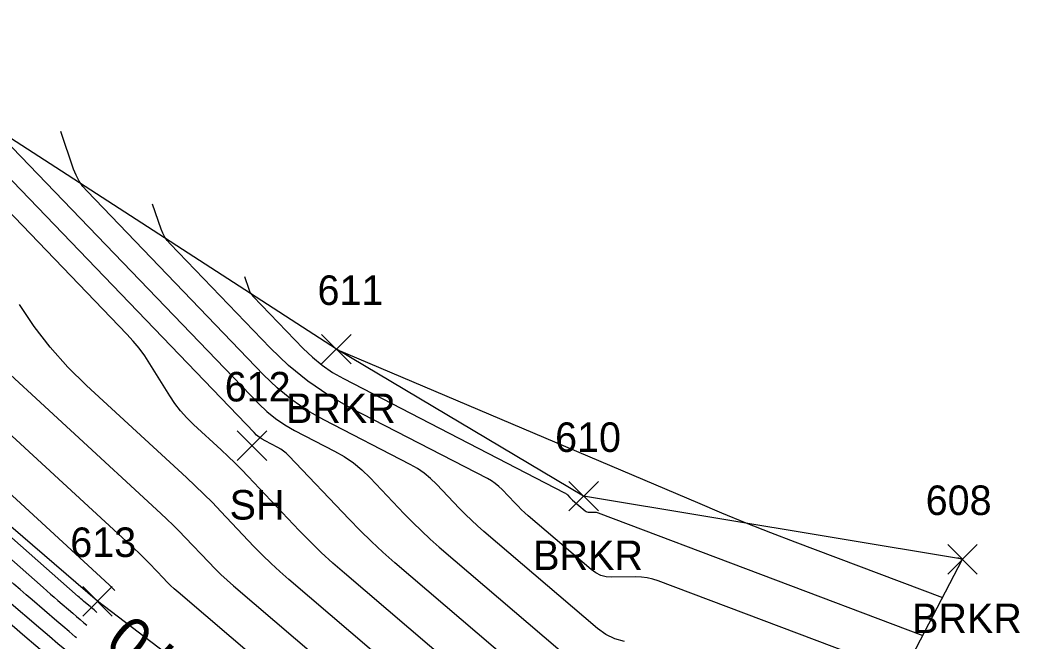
# Model space of a CAD drawing. Extents: x 1650836 to 1652450, y 332578 to 333908.
# Drawn here: x 1652369.3 to 1652437, y 332704.6 to 332746.7 of the extents above; entities that cross this region are included whole.
import ezdxf

# ---------------------------------------------------------------- set-up
doc = ezdxf.new("R2010")
doc.units = 0
for name, color, linetype in [('L_A', 7, 'Continuous'), ('L_I', 7, 'Continuous'), ('L_TIC', 7, 'Continuous'), ('LAWE', 7, 'Continuous'), ('LELB', 7, 'Continuous'), ('LSOGCMA', 7, 'Continuous'), ('LSOGCMA_T', 7, 'Continuous'), ('LSOGCMI', 7, 'Continuous'), ('LSOGP', 7, 'Continuous')]:
    doc.layers.add(name, color=color, linetype=linetype)

msp = doc.modelspace()

# ---------------------------------------------------------------- linework, layer by layer
at = {"layer": 'L_TIC'}
for points in [[(1652389.75, 332723.392), (1652391.75, 332725.392)], [(1652391.75, 332723.392), (1652389.75, 332725.392)], [(1652384.035, 332716.854), (1652386.035, 332718.854)], [(1652386.035, 332716.854), (1652384.035, 332718.854)], [(1652406.488, 332713.435), (1652408.488, 332715.435)], [(1652408.488, 332713.435), (1652406.488, 332715.435)], [(1652432.14, 332709.163), (1652434.14, 332711.163)], [(1652434.14, 332709.163), (1652432.14, 332711.163)], [(1652373.578, 332706.318), (1652375.578, 332708.318)], [(1652375.578, 332706.318), (1652373.578, 332708.318)]]:
    msp.add_lwpolyline(points, dxfattribs=at)
at = {"layer": 'LAWE'}
msp.add_lwpolyline([(1652433.14, 332710.163), (1652407.488, 332714.435), (1652390.75, 332724.392), (1652340.004, 332757.28), (1652322.392, 332778.396), (1652286.244, 332816.269), (1652269.381, 332827.622)], dxfattribs=at)
at = {"layer": 'LELB'}
msp.add_lwpolyline([(1652415.318, 332676.268), (1652374.578, 332707.318), (1652335.114, 332741.334), (1652308.938, 332758.195), (1652273.674, 332777.021), (1652240.738, 332796.253), (1652212.676, 332810.498), (1652191.609, 332828.678)], dxfattribs=at)
at = {"layer": 'LSOGCMA'}
for points in [[(1652374.543, 332706.561), (1652374.345, 332706.728), (1652374.255, 332706.803), (1652374.166, 332706.879), (1652374.077, 332706.955), (1652373.988, 332707.032), (1652373.632, 332707.337), (1652373.543, 332707.413), (1652373.454, 332707.49), (1652373.366, 332707.567), (1652373.278, 332707.645), (1652337.731, 332739.068)], [(1652384.526, 332729.309), (1652384.816, 332728.459), (1652384.871, 332728.321), (1652384.94, 332728.192), (1652385.023, 332728.071), (1652385.12, 332727.959), (1652388.504, 332724.438), (1652389.124, 332723.843), (1652389.786, 332723.305), (1652390.49, 332722.824), (1652391.236, 332722.4), (1652406.204, 332714.671), (1652406.257, 332714.641), (1652406.308, 332714.606), (1652406.355, 332714.567), (1652406.399, 332714.524), (1652406.569, 332714.345), (1652406.613, 332714.301), (1652406.657, 332714.257), (1652406.702, 332714.215), (1652406.749, 332714.175), (1652407.591, 332713.454), (1652407.653, 332713.41), (1652407.72, 332713.378), (1652407.791, 332713.359), (1652407.868, 332713.354), (1652408.182, 332713.357), (1652408.26, 332713.354), (1652408.337, 332713.345), (1652408.412, 332713.327), (1652408.486, 332713.303), (1652430.453, 332705.008)]]:
    msp.add_lwpolyline(points, dxfattribs=at)
at = {"layer": 'LSOGCMI'}
for points in [[(1652416.288, 332678.096), (1652415.281, 332678.085), (1652415.119, 332678.097), (1652414.966, 332678.137), (1652414.824, 332678.204), (1652414.691, 332678.299), (1652380.036, 332707.938), (1652379.778, 332708.165), (1652379.526, 332708.398), (1652379.28, 332708.638), (1652379.04, 332708.884), (1652378.093, 332709.883), (1652377.854, 332710.131), (1652377.611, 332710.374), (1652377.364, 332710.613), (1652377.113, 332710.848), (1652358.15, 332728.311), (1652355.808, 332730.618), (1652353.637, 332733.068), (1652351.639, 332735.66), (1652349.813, 332738.394), (1652339.67, 332754.75)], [(1652373.156, 332704.846), (1652373.072, 332704.917), (1652372.655, 332705.271), (1652372.238, 332705.626), (1652371.822, 332705.982), (1652370.161, 332707.408), (1652369.747, 332707.765), (1652369.333, 332708.124), (1652368.921, 332708.484), (1652368.511, 332708.846), (1652334.716, 332738.719), (1652334.474, 332738.934), (1652334.232, 332739.15), (1652333.99, 332739.366), (1652333.749, 332739.583), (1652332.786, 332740.451), (1652332.544, 332740.668), (1652332.303, 332740.884), (1652332.061, 332741.1), (1652331.818, 332741.315), (1652324.557, 332747.722)], [(1652337.943, 332747.368), (1652338.557, 332746.324), (1652342.577, 332739.841), (1652343.504, 332738.453), (1652344.519, 332737.137), (1652345.62, 332735.894), (1652346.81, 332734.722), (1652375.37, 332708.421), (1652375.449, 332708.348), (1652375.526, 332708.273), (1652375.602, 332708.197), (1652375.677, 332708.12), (1652375.745, 332708.048)], [(1652350.779, 332747.058), (1652359.114, 332733.619), (1652360.755, 332731.161), (1652362.552, 332728.83), (1652364.503, 332726.628), (1652366.609, 332724.553), (1652378.856, 332713.275), (1652379.279, 332712.879), (1652379.696, 332712.475), (1652380.106, 332712.064), (1652380.509, 332711.646), (1652382.107, 332709.961), (1652382.512, 332709.546), (1652382.927, 332709.141), (1652383.352, 332708.747), (1652383.788, 332708.364), (1652413.167, 332683.238), (1652413.621, 332682.912), (1652414.111, 332682.68), (1652414.634, 332682.544), (1652415.192, 332682.503), (1652418.645, 332682.54)], [(1652410.119, 332693.116), (1652391.293, 332709.217), (1652390.501, 332709.911), (1652389.729, 332710.626), (1652388.976, 332711.361), (1652388.241, 332712.115), (1652384.768, 332715.777), (1652384.326, 332716.236), (1652383.876, 332716.687), (1652383.419, 332717.13), (1652382.954, 332717.566), (1652381.079, 332719.292), (1652380.627, 332719.738), (1652380.208, 332720.211), (1652379.822, 332720.711), (1652379.469, 332721.239), (1652378.123, 332723.41), (1652377.773, 332723.942), (1652377.397, 332724.453), (1652376.995, 332724.944), (1652376.566, 332725.415), (1652356.994, 332745.781)], [(1652409.265, 332697.481), (1652394.708, 332709.931), (1652393.906, 332710.635), (1652393.122, 332711.36), (1652392.358, 332712.106), (1652391.613, 332712.871), (1652387.527, 332717.179), (1652387.358, 332717.344), (1652387.176, 332717.493), (1652386.983, 332717.626), (1652386.777, 332717.743), (1652385.932, 332718.179), (1652385.727, 332718.296), (1652385.533, 332718.429), (1652385.35, 332718.577), (1652385.18, 332718.74), (1652362.619, 332742.217)], [(1652334.919, 332740.047), (1652370.895, 332708.245), (1652371.144, 332708.026), (1652371.394, 332707.807), (1652371.645, 332707.589), (1652371.897, 332707.372), (1652372.905, 332706.507), (1652373.157, 332706.291), (1652373.41, 332706.075), (1652373.664, 332705.86), (1652373.849, 332705.704)], [(1652410.259, 332704.601), (1652409.606, 332704.772), (1652408.995, 332705.06), (1652408.428, 332705.468), (1652400.729, 332712.053), (1652400.304, 332712.425), (1652399.89, 332712.809), (1652399.485, 332713.203), (1652399.091, 332713.608), (1652397.535, 332715.249), (1652397.132, 332715.64), (1652396.7, 332715.994), (1652396.241, 332716.31), (1652395.752, 332716.588), (1652389.893, 332719.613), (1652388.781, 332720.246), (1652387.731, 332720.964), (1652386.745, 332721.765), (1652385.821, 332722.651), (1652373.87, 332735.088), (1652373.579, 332735.424), (1652373.331, 332735.786), (1652373.124, 332736.173), (1652372.958, 332736.585), (1652372.089, 332739.134)], [(1652368.244, 332738.652), (1652385.5, 332720.696), (1652386.048, 332720.171), (1652386.632, 332719.696), (1652387.254, 332719.271), (1652387.913, 332718.896), (1652390.623, 332717.497), (1652391.282, 332717.121), (1652391.902, 332716.695), (1652392.484, 332716.218), (1652393.028, 332715.69), (1652395.352, 332713.24), (1652395.922, 332712.654), (1652396.506, 332712.085), (1652397.105, 332711.53), (1652397.718, 332710.992), (1652408.846, 332701.474)], [(1652429.114, 332702.44), (1652412.546, 332708.696), (1652412.171, 332708.819), (1652411.788, 332708.905), (1652411.4, 332708.955), (1652411.005, 332708.969), (1652409.412, 332708.952), (1652409.025, 332708.98), (1652408.663, 332709.075), (1652408.324, 332709.235), (1652408.01, 332709.461), (1652403.739, 332713.114), (1652403.503, 332713.32), (1652403.273, 332713.533), (1652403.049, 332713.752), (1652402.83, 332713.976), (1652401.967, 332714.887), (1652401.743, 332715.104), (1652401.504, 332715.3), (1652401.249, 332715.475), (1652400.978, 332715.629), (1652391.722, 332720.409), (1652390.23, 332721.258), (1652388.822, 332722.22), (1652387.499, 332723.295), (1652386.26, 332724.484), (1652379.495, 332731.524), (1652379.301, 332731.748), (1652379.135, 332731.989), (1652378.997, 332732.247), (1652378.887, 332732.522), (1652378.308, 332734.222)], [(1652421.002, 332686.985), (1652415.103, 332686.92), (1652414.15, 332686.991), (1652413.255, 332687.224), (1652412.419, 332687.619), (1652411.643, 332688.177), (1652387.541, 332708.79), (1652386.927, 332709.329), (1652386.328, 332709.883), (1652385.744, 332710.453), (1652385.174, 332711.038), (1652382.925, 332713.41), (1652382.358, 332713.998), (1652381.781, 332714.576), (1652381.195, 332715.144), (1652380.599, 332715.702), (1652373.844, 332721.923), (1652372.565, 332723.183), (1652371.38, 332724.52), (1652370.289, 332725.936), (1652369.292, 332727.429)], [(1652390.745, 332724.396), (1652390.745, 332724.395), (1652390.75, 332724.391), (1652390.766, 332724.382), (1652390.773, 332724.379), (1652415.196, 332713.998), (1652416.837, 332713.311), (1652418.485, 332712.64), (1652420.14, 332711.986), (1652421.801, 332711.349), (1652431.791, 332707.576)], [(1652433.13, 332710.144), (1652433.057, 332710.172), (1652433.045, 332710.176), (1652433.033, 332710.181), (1652433.021, 332710.186), (1652433.009, 332710.191), (1652432.832, 332710.266)], [(1652411.632, 332670.334), (1652396.937, 332682.133), (1652394.494, 332684.106), (1652392.062, 332686.094), (1652389.642, 332688.095), (1652387.234, 332690.111), (1652372.635, 332702.401), (1652371.889, 332703.031), (1652371.143, 332703.663), (1652370.399, 332704.297), (1652369.657, 332704.933), (1652366.691, 332707.479)], [(1652368.426, 332707.444), (1652370.74, 332705.458), (1652371.319, 332704.962), (1652371.899, 332704.467), (1652372.48, 332703.974), (1652373.063, 332703.483), (1652384.122, 332694.172), (1652386.165, 332692.462), (1652388.217, 332690.765), (1652390.279, 332689.079), (1652392.351, 332687.406), (1652412.291, 332671.396)]]:
    msp.add_lwpolyline(points, dxfattribs=at)
at = {"layer": 'LSOGP'}
msp.add_lwpolyline([(1652279.734, 332615.362), (1652315.79, 332612.523), (1652339.409, 332598.399), (1652346.545, 332595.098), (1652361.354, 332588.241), (1652369.183, 332583.057), (1652370.294, 332595.861), (1652377.083, 332609.462), (1652382.141, 332616.979), (1652386.916, 332625.064), (1652388.914, 332629.021), (1652395.364, 332640.33), (1652402.111, 332652.828), (1652402.772, 332654.006), (1652404.073, 332656.539), (1652408.76, 332665.713), (1652415.318, 332676.268), (1652424.287, 332693.179), (1652433.14, 332710.163), (1652407.488, 332714.435), (1652390.75, 332724.392), (1652340.004, 332757.28), (1652322.392, 332778.396), (1652286.244, 332816.269)], dxfattribs=at)

# ---------------------------------------------------------------- texts
at = {"layer": 'L_A'}
for s, p in [('BRKR', (1652387.34, 332719.392)), ('SH', (1652383.523, 332712.854)), ('BRKR', (1652404.079, 332709.435)), ('BRKR', (1652429.73, 332705.163))]:
    msp.add_text(s, height=2, dxfattribs=at).set_placement(p)
at = {"layer": 'L_I'}
for s, p in [('611', (1652389.474, 332727.392)), ('612', (1652383.192, 332720.854)), ('610', (1652405.559, 332717.435)), ('608', (1652430.651, 332713.163)), ('613', (1652372.736, 332710.318))]:
    msp.add_text(s, height=2, dxfattribs=at).set_placement(p)
at = {"layer": 'LSOGCMA_T'}
msp.add_text('770', height=3, rotation=141.04891, dxfattribs=at).set_placement((1652382.044, 332702.388))

doc.saveas('drawing.dxf')
